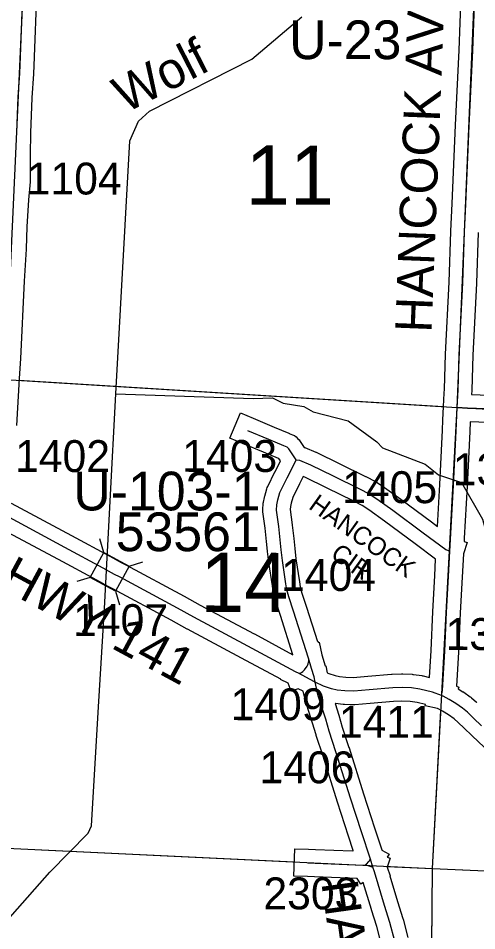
# Model space of a CAD drawing. Extents: x -157.2 to -99.3, y 12.2 to 46.2.
# Drawn here: x -131.046 to -130.04, y 19.419 to 21.423 of the extents above; entities that cross this region are included whole.
import ezdxf

# ---------------------------------------------------------------- set-up
doc = ezdxf.new("R2010")
doc.units = 0
for name, color, linetype in [('tdCoHydroRiver', 7, 'Continuous'), ('tdCoHydroTxtLg', 7, 'Continuous'), ('tdCoSecRdNmbr', 7, 'Continuous'), ('tdCoSecRdTxt', 7, 'Continuous'), ('tdCoSecRteBand', 7, 'Continuous'), ('tdCoSecRteCL', 7, 'Continuous'), ('tdCoSectLine', 7, 'Continuous'), ('tdCoSectLinePart', 7, 'Continuous'), ('tdCoSectNmbr', 7, 'Continuous'), ('tdCoStrucSec', 7, 'Continuous'), ('tdCoStrucSecCoName', 7, 'Continuous'), ('tdCoStrucSecFHWANum', 7, 'Continuous'), ('tdCoSurfAsphalt', 7, 'Continuous'), ('tdCoSurfConc', 7, 'Continuous'), ('tdCoSurfGravel', 7, 'Continuous')]:
    doc.layers.add(name, color=color, linetype=linetype)

msp = doc.modelspace()

# ---------------------------------------------------------------- linework, layer by layer
at = {"layer": 'tdCoHydroRiver'}
for points in [[(-130.5335, 21.3332), (-130.4234, 21.4262)], [(-130.8317, 20.5983), (-130.8009, 21.1534), (-130.7822, 21.197), (-130.7579, 21.2184), (-130.5335, 21.3332)], [(-130.8569, 20.1268), (-130.8317, 20.5983)], [(-130.8317, 20.5983), (-130.5305, 20.5876), (-130.4879, 20.5895), (-130.4645, 20.5777), (-130.419, 20.57), (-130.3988, 20.5584), (-130.322, 20.5387), (-130.2587, 20.4925), (-130.2465, 20.4795), (-130.1528, 20.4435), (-130.1235, 20.4205), (-130.0735, 20.4032), (-130.027, 20.3228), (-130.0199, 20.2958), (-130.0107, 20.2876)], [(-131.1696, 19.1917), (-131.1723, 19.2409), (-131.1585, 19.2799), (-131.1475, 19.3317), (-131.1304, 19.3739), (-130.9768, 19.5477), (-130.8922, 19.6336), (-130.8854, 19.6492), (-130.8697, 19.9109), (-130.8569, 20.1268)]]:
    msp.add_lwpolyline(points, dxfattribs=at)
at = {"layer": 'tdCoSecRteBand'}
for points in [[(-130.443, 20.0249), (-130.4706, 20.1116), (-130.4807, 20.1428), (-130.4809, 20.1434), (-130.481, 20.1439), (-130.4855, 20.1597), (-130.4859, 20.1615), (-130.4862, 20.1633), (-130.4882, 20.1761), (-130.4882, 20.1762), (-130.4882, 20.1762), (-130.4959, 20.2278), (-130.4959, 20.2282), (-130.496, 20.2287), (-130.4987, 20.2519), (-130.4987, 20.2521), (-130.4987, 20.2523), (-130.501, 20.2739), (-130.5041, 20.3029), (-130.5088, 20.3391), (-130.5091, 20.342), (-130.509, 20.3448), (-130.5082, 20.3564), (-130.5081, 20.3582), (-130.5078, 20.36), (-130.5058, 20.3706), (-130.5055, 20.3721), (-130.5051, 20.3735), (-130.5004, 20.3896), (-130.4997, 20.3921), (-130.4985, 20.3944), (-130.4825, 20.4269), (-130.4825, 20.427), (-130.4824, 20.4271), (-130.4705, 20.4509), (-130.4738, 20.4558), (-130.4751, 20.4564), (-130.5075, 20.4698), (-130.5076, 20.4698), (-130.5076, 20.4699), (-130.5535, 20.4891), (-130.5812, 20.5007), (-130.558, 20.556), (-130.5303, 20.5444), (-130.4845, 20.5252), (-130.4518, 20.5117), (-130.4514, 20.5115), (-130.451, 20.5113), (-130.4438, 20.5081), (-130.4396, 20.5063), (-130.4362, 20.5033), (-130.432, 20.4996), (-130.4291, 20.4969), (-130.4269, 20.4936), (-130.4182, 20.4805), (-130.4172, 20.4801), (-130.3928, 20.47), (-130.3919, 20.4696), (-130.391, 20.4692), (-130.3418, 20.4448), (-130.2839, 20.4168), (-130.2834, 20.4165), (-130.283, 20.4163), (-130.262, 20.4052), (-130.2609, 20.4046), (-130.2598, 20.4039), (-130.243, 20.393), (-130.2424, 20.3926), (-130.2418, 20.3922), (-130.2065, 20.3668), (-130.2063, 20.3666), (-130.2061, 20.3665), (-130.1393, 20.3167), (-130.1259, 20.3068), (-130.1209, 20.3987), (-130.115, 20.518), (-130.1139, 20.5399), (-130.1139, 20.5404), (-130.1144, 20.5404), (-130.1124, 20.5701), (-130.1109, 20.5998), (-130.1106, 20.608), (-130.1081, 20.6849), (-130.1081, 20.6851), (-130.1081, 20.6854), (-130.1004, 20.8432), (-130.0967, 20.9545), (-130.0967, 20.9548), (-130.0967, 20.9551), (-130.0935, 21.0161), (-130.0861, 21.1881), (-130.0861, 21.1881), (-130.0861, 21.1882), (-130.0785, 21.353), (-130.0716, 21.5332)], [(-131.0061, 21.4738), (-131.011, 21.3377), (-131.011, 21.3376), (-131.011, 21.3375), (-131.0125, 21.301), (-131.0125, 21.3007), (-131.0125, 21.3004), (-131.0157, 21.2478), (-131.0187, 21.1711), (-131.0199, 21.1231), (-131.0199, 21.0662), (-131.0199, 21.0651), (-131.02, 21.0639), (-131.0232, 21.0239), (-131.0268, 20.9644), (-131.0288, 20.9161), (-131.0288, 20.9157), (-131.0288, 20.9154), (-131.0332, 20.8452), (-131.0409, 20.676), (-131.0409, 20.6758), (-131.0409, 20.6755), (-131.0436, 20.6314), (-131.0498, 20.5286)], [(-130.0368, 20.9522), (-130.0405, 20.841), (-130.0405, 20.8408), (-130.0405, 20.8406), (-130.0481, 20.6827), (-130.0506, 20.6058), (-130.0506, 20.6055), (-130.0506, 20.6053), (-130.051, 20.5966), (-129.9198, 20.5912)], [(-129.9224, 20.5313), (-130.054, 20.5367), (-130.055, 20.515), (-130.055, 20.515), (-130.055, 20.515), (-130.061, 20.3956), (-130.061, 20.3956), (-130.061, 20.3955), (-130.0672, 20.2811), (-130.0672, 20.2811), (-130.0676, 20.2737), (-130.0606, 20.2713), (-130.0691, 20.247), (-130.0705, 20.2212), (-130.0705, 20.2212), (-130.072, 20.1953), (-130.0762, 20.1168), (-130.0801, 20.0313), (-130.0801, 20.0311), (-130.0801, 20.031), (-130.0844, 19.9559), (-130.0788, 19.9538), (-130.0802, 19.9501), (-130.0699, 19.9439), (-130.0691, 19.9434), (-130.0684, 19.9429), (-130.0538, 19.9328), (-130.0524, 19.9318), (-130.0511, 19.9306), (-130.0405, 19.9212), (-130.0401, 19.9209), (-130.0397, 19.9206)], [(-130.3106, 19.9752), (-130.2788, 19.978), (-130.2268, 19.9826), (-130.226, 19.9827), (-130.2252, 19.9828), (-130.2047, 19.9835), (-130.2033, 19.9835), (-130.2018, 19.9835), (-130.1811, 19.9822), (-130.1798, 19.9821), (-130.1786, 19.982), (-130.1601, 19.9792), (-130.1587, 19.979), (-130.1574, 19.9787), (-130.1434, 19.9754), (-130.1401, 20.0342), (-130.1361, 20.1196), (-130.1361, 20.1197), (-130.1361, 20.1199), (-130.1319, 20.1985), (-130.1319, 20.1986), (-130.1319, 20.1986), (-130.1299, 20.235), (-130.1751, 20.2685), (-130.1751, 20.2685), (-130.1751, 20.2686), (-130.2418, 20.3182), (-130.2762, 20.343), (-130.2913, 20.3528), (-130.3106, 20.363), (-130.3681, 20.3909), (-130.3682, 20.3909), (-130.3683, 20.391), (-130.4167, 20.415), (-130.4206, 20.4166), (-130.4287, 20.4004), (-130.4436, 20.3702), (-130.4471, 20.3581), (-130.4485, 20.3508), (-130.4489, 20.3439), (-130.4446, 20.3102), (-130.4445, 20.31), (-130.4445, 20.3097), (-130.4413, 20.2803), (-130.4413, 20.2802), (-130.4413, 20.2801), (-130.4391, 20.2586), (-130.4364, 20.2361), (-130.4289, 20.1851), (-130.4272, 20.1742), (-130.4234, 20.1607), (-130.4135, 20.1299), (-130.4135, 20.1299), (-130.4134, 20.1298), (-130.3894, 20.0543), (-130.3885, 20.0546), (-130.3878, 20.0521), (-130.3854, 20.0526), (-130.38, 20.0249), (-130.3722, 20.0005), (-130.3709, 20.0008), (-130.3676, 19.9856), (-130.3646, 19.9841), (-130.3504, 19.9795), (-130.3409, 19.9772), (-130.327, 19.9756), (-130.3106, 19.9752)], [(-131.0612, 20.3578), (-130.9293, 20.287), (-130.9292, 20.2869), (-130.9292, 20.2869), (-130.8452, 20.2416), (-130.8201, 20.228), (-130.8096, 20.2223), (-130.6819, 20.1535), (-130.6818, 20.1535), (-130.6818, 20.1535), (-130.6463, 20.1343), (-130.5278, 20.0707), (-130.5277, 20.0707), (-130.5277, 20.0707), (-130.443, 20.0249)], [(-130.2486, 19.3885), (-130.2592, 19.4287), (-130.2709, 19.4653), (-130.271, 19.4656), (-130.271, 19.4658), (-130.2886, 19.5252), (-130.2944, 19.5215), (-130.3022, 19.5337), (-130.3957, 19.5374), (-130.4111, 19.5379), (-130.4411, 19.5389), (-130.4392, 19.5989), (-130.4092, 19.5979), (-130.3936, 19.5974), (-130.3935, 19.5974), (-130.3934, 19.5974), (-130.3132, 19.5942), (-130.3132, 19.595), (-130.3106, 19.5949), (-130.3108, 19.5955), (-130.3209, 19.6269), (-130.345, 19.7011), (-130.3451, 19.7012), (-130.3451, 19.7013), (-130.3771, 19.8027), (-130.3921, 19.8479), (-130.3923, 19.8484), (-130.3924, 19.849), (-130.4, 19.875), (-130.4161, 19.926), (-130.4166, 19.9273), (-130.4169, 19.9288), (-130.417, 19.9296), (-130.4203, 19.9448), (-130.4203, 19.9448), (-130.4318, 19.9506), (-130.4467, 19.9448), (-130.4535, 19.9624), (-130.4701, 19.9711), (-130.47, 19.9713), (-130.5562, 20.0178), (-130.6748, 20.0814), (-130.6748, 20.0815), (-130.6749, 20.0815), (-130.7104, 20.1007), (-130.8381, 20.1695), (-130.8381, 20.1695), (-130.8381, 20.1695), (-130.8486, 20.1752), (-130.8737, 20.1888), (-130.9577, 20.2341), (-131.0795, 20.2995)], [(-130.0103, 19.8101), (-130.05, 19.8473), (-130.0502, 19.8475), (-130.0504, 19.8476), (-130.0673, 19.864), (-130.0806, 19.8766), (-130.0895, 19.8845), (-130.1019, 19.8931), (-130.115, 19.9011), (-130.1257, 19.907), (-130.1528, 19.9127), (-130.1521, 19.9157), (-130.1701, 19.9201), (-130.186, 19.9224), (-130.204, 19.9235), (-130.2222, 19.9228), (-130.2734, 19.9182), (-130.2735, 19.9182), (-130.2735, 19.9182), (-130.307, 19.9152), (-130.3087, 19.9151), (-130.3104, 19.9151), (-130.3299, 19.9156), (-130.3313, 19.9157), (-130.3326, 19.9158), (-130.3496, 19.9178), (-130.3506, 19.9179), (-130.3427, 19.8928), (-130.3425, 19.8924), (-130.3424, 19.8921), (-130.3349, 19.8662), (-130.3201, 19.8214), (-130.32, 19.8212), (-130.32, 19.821), (-130.2879, 19.7195), (-130.2638, 19.6454), (-130.2638, 19.6454), (-130.2638, 19.6453), (-130.2482, 19.5967), (-130.2481, 19.5963), (-130.2322, 19.5872), (-130.2361, 19.5803), (-130.2299, 19.5783), (-130.2361, 19.5589), (-130.2299, 19.5395), (-130.2303, 19.5394), (-130.2136, 19.4832), (-130.2018, 19.4462), (-130.2016, 19.4455), (-130.2014, 19.4448), (-130.1906, 19.4039)]]:
    msp.add_lwpolyline(points, dxfattribs=at)
at = {"layer": 'tdCoSecRteCL'}
msp.add_line((-130.2676, 19.5589), (-130.2731, 19.5761), dxfattribs=at)
for points in [[(-131.0487, 21.172), (-131.0457, 21.2492), (-131.0425, 21.3023), (-131.041, 21.3387), (-131.0361, 21.4756), (-131.0334, 21.5074), (-131.0307, 21.5203), (-131.0257, 21.5313), (-131.0168, 21.5452), (-131.008, 21.5553), (-130.9914, 21.5678), (-130.9468, 21.5952), (-130.9423, 21.5974), (-130.9319, 21.6024)], [(-130.0825, 20.5684), (-130.0806, 20.6068), (-130.0781, 20.6839), (-130.0705, 20.842), (-130.0668, 20.9535), (-130.0636, 21.0146), (-130.0562, 21.1868), (-130.0485, 21.3518), (-130.0416, 21.5323), (-130.0408, 21.5665)], [(-130.0988, 20.2528), (-130.0909, 20.3971), (-130.085, 20.5165), (-130.0825, 20.5684)], [(-129.921, 20.5613), (-130.0601, 20.5669), (-130.0825, 20.5684)], [(-130.4361, 20.4532), (-130.4519, 20.4771), (-130.4561, 20.4808), (-130.4632, 20.484), (-130.496, 20.4975), (-130.5419, 20.5168)], [(-130.4091, 20.0174), (-130.442, 20.1207), (-130.4521, 20.152), (-130.4566, 20.1678), (-130.4585, 20.1806), (-130.4662, 20.2322), (-130.4689, 20.2554), (-130.4711, 20.2771), (-130.4743, 20.3064), (-130.479, 20.3429), (-130.4783, 20.3545), (-130.4763, 20.3651), (-130.4716, 20.3811), (-130.4556, 20.4137), (-130.4428, 20.4393), (-130.4361, 20.4532)], [(-130.4361, 20.4532), (-130.4287, 20.4524), (-130.4043, 20.4423), (-130.355, 20.4179), (-130.297, 20.3898), (-130.2761, 20.3787), (-130.2593, 20.3678), (-130.224, 20.3424), (-130.1572, 20.2926), (-130.1076, 20.2559), (-130.0988, 20.2528)], [(-130.4296, 19.9837), (-130.4374, 19.9878), (-130.542, 20.0443), (-130.6606, 20.1079), (-130.6961, 20.1271), (-130.8238, 20.1959), (-130.8344, 20.2016), (-130.8594, 20.2152), (-130.9434, 20.2605), (-131.0917, 20.3401)], [(-130.1172, 19.9358), (-130.115, 19.9464), (-130.1101, 20.0327), (-130.1061, 20.1183), (-130.102, 20.1969), (-130.0988, 20.2528)], [(-130.4296, 19.9837), (-130.4241, 19.9858), (-130.4211, 19.9883), (-130.4177, 19.992), (-130.412, 20.0001), (-130.4105, 20.0027), (-130.4094, 20.0055), (-130.4087, 20.0085), (-130.4084, 20.0115), (-130.4085, 20.0145), (-130.4091, 20.0174)], [(-130.394, 19.9652), (-130.3964, 19.9767), (-130.4026, 19.9947), (-130.4091, 20.0174)], [(-130.394, 19.9652), (-130.4066, 19.9715), (-130.4296, 19.9837)], [(-130.2731, 19.5761), (-130.2923, 19.6361), (-130.3165, 19.7104), (-130.3486, 19.812), (-130.3636, 19.8573), (-130.3712, 19.8837), (-130.3875, 19.935), (-130.394, 19.9652)], [(-130.1172, 19.9358), (-130.1368, 19.9429), (-130.1644, 19.9496), (-130.1829, 19.9523), (-130.2036, 19.9535), (-130.2241, 19.9528), (-130.2761, 19.9481), (-130.3097, 19.9451), (-130.3291, 19.9456), (-130.3462, 19.9476), (-130.3585, 19.9506), (-130.376, 19.9562), (-130.394, 19.9652)], [(-130.0295, 19.8692), (-130.0465, 19.8857), (-130.0603, 19.8988), (-130.0709, 19.9081), (-130.0855, 19.9182), (-130.1, 19.9271), (-130.1136, 19.9345), (-130.1172, 19.9358)], [(-130.4101, 19.5679), (-130.3946, 19.5674), (-130.2891, 19.5632), (-130.2854, 19.563)], [(-130.2854, 19.563), (-130.2819, 19.5652), (-130.2767, 19.5709), (-130.275, 19.5729), (-130.2731, 19.5761)], [(-130.2854, 19.563), (-130.2787, 19.5625), (-130.2676, 19.5589)], [(-130.2196, 19.3962), (-130.2304, 19.4371), (-130.2423, 19.4744), (-130.2642, 19.5483), (-130.2676, 19.5589)]]:
    msp.add_lwpolyline(points, dxfattribs=at)
at = {"layer": 'tdCoSectLine'}
for points in [[(-131.0741, 20.6295), (-131.0286, 21.622)], [(-130.0828, 20.5684), (-130.0412, 21.5665)], [(-131.0741, 20.6295), (-130.0828, 20.5684)], [(-130.1367, 19.5555), (-130.0828, 20.5684)], [(-130.0828, 20.5684), (-129.0947, 20.5153)], [(-131.1331, 19.6035), (-130.1367, 19.5555)], [(-130.1455, 18.553), (-130.1367, 19.5555)], [(-130.1367, 19.5555), (-129.1281, 19.5112)]]:
    msp.add_lwpolyline(points, dxfattribs=at)
at = {"layer": 'tdCoSectLinePart'}
for points in [[(-131.0444, 20.6277), (-130.1131, 20.5703)], [(-130.1367, 19.5555), (-130.1183, 19.9024)], [(-131.1331, 19.6035), (-130.4404, 19.5701)], [(-130.237, 19.5603), (-130.1367, 19.5555)], [(-130.1404, 19.1332), (-130.1367, 19.5555)], [(-130.1367, 19.5555), (-129.1576, 19.5125)]]:
    msp.add_lwpolyline(points, dxfattribs=at)
at = {"layer": 'tdCoStrucSec'}
for p, q in [((-130.8579, 20.2497), (-130.8669, 20.2797)), ((-130.8028, 20.2199), (-130.7728, 20.2289)), ((-130.8877, 20.1946), (-130.9176, 20.1857)), ((-130.8326, 20.1649), (-130.8236, 20.1349))]:
    msp.add_line(p, q, dxfattribs=at)
msp.add_lwpolyline([(-130.8579, 20.2497), (-130.8028, 20.2199), (-130.8326, 20.1649), (-130.8877, 20.1946)], close=True, dxfattribs=at)
at = {"layer": 'tdCoSurfAsphalt'}
for points in [[(-130.394, 19.9652), (-130.4066, 19.9715), (-130.4296, 19.9837), (-130.4374, 19.9878), (-130.542, 20.0443), (-130.6606, 20.1079), (-130.6961, 20.1271), (-130.8238, 20.1959), (-130.8344, 20.2016), (-130.8594, 20.2152), (-130.9434, 20.2605), (-131.0917, 20.3401)], [(-130.0295, 19.8692), (-130.0465, 19.8857), (-130.0603, 19.8988), (-130.0709, 19.9081), (-130.0855, 19.9182), (-130.1, 19.9271), (-130.1136, 19.9345), (-130.1172, 19.9358), (-130.1368, 19.9429), (-130.1644, 19.9496), (-130.1829, 19.9523), (-130.2036, 19.9535), (-130.2241, 19.9528), (-130.2761, 19.9481), (-130.3097, 19.9451), (-130.3291, 19.9456), (-130.3462, 19.9476), (-130.3585, 19.9506), (-130.376, 19.9562), (-130.394, 19.9652)]]:
    msp.add_lwpolyline(points, dxfattribs=at)
at = {"layer": 'tdCoSurfConc'}
msp.add_lwpolyline([(-130.2196, 19.3962), (-130.2304, 19.4371), (-130.2423, 19.4744), (-130.2642, 19.5483), (-130.2676, 19.5589), (-130.2731, 19.5761), (-130.2923, 19.6361), (-130.3165, 19.7104), (-130.3486, 19.812), (-130.3636, 19.8573), (-130.3712, 19.8837), (-130.3875, 19.935), (-130.394, 19.9652)], dxfattribs=at)
at = {"layer": 'tdCoSurfGravel'}
for points in [[(-130.0825, 20.5684), (-130.0806, 20.6068), (-130.0781, 20.6839), (-130.0705, 20.842), (-130.0668, 20.9535), (-130.0636, 21.0146), (-130.0562, 21.1868), (-130.0485, 21.3518), (-130.0416, 21.5323)], [(-131.0487, 21.172), (-131.0457, 21.2492), (-131.0425, 21.3023), (-131.041, 21.3387), (-131.0361, 21.4756)], [(-130.1172, 19.9358), (-130.115, 19.9464), (-130.1101, 20.0327), (-130.1061, 20.1183), (-130.102, 20.1969), (-130.0988, 20.2528), (-130.0909, 20.3971), (-130.085, 20.5165), (-130.0825, 20.5684)], [(-130.0825, 20.5684), (-130.0601, 20.5669), (-129.921, 20.5613), (-129.7974, 20.5549), (-129.7272, 20.5507), (-129.5984, 20.5428), (-129.4682, 20.5371), (-129.2956, 20.527), (-129.2177, 20.5216), (-129.1225, 20.5164), (-129.0957, 20.5153)], [(-130.4361, 20.4532), (-130.4519, 20.4771), (-130.4561, 20.4808), (-130.4632, 20.484), (-130.496, 20.4975), (-130.5419, 20.5168)], [(-130.394, 19.9652), (-130.3964, 19.9767), (-130.4026, 19.9947), (-130.4091, 20.0174), (-130.442, 20.1207), (-130.4521, 20.152), (-130.4566, 20.1678), (-130.4585, 20.1806), (-130.4662, 20.2322), (-130.4689, 20.2554), (-130.4711, 20.2771), (-130.4743, 20.3064), (-130.479, 20.3429), (-130.4783, 20.3545), (-130.4763, 20.3651), (-130.4716, 20.3811), (-130.4556, 20.4137), (-130.4428, 20.4393), (-130.4361, 20.4532)], [(-130.4361, 20.4532), (-130.4287, 20.4524), (-130.4043, 20.4423), (-130.355, 20.4179), (-130.297, 20.3898), (-130.2761, 20.3787), (-130.2593, 20.3678), (-130.224, 20.3424), (-130.1572, 20.2926), (-130.1076, 20.2559), (-130.0988, 20.2528)], [(-130.4296, 19.9837), (-130.4241, 19.9858), (-130.4211, 19.9883), (-130.4177, 19.992), (-130.412, 20.0001), (-130.4105, 20.0027), (-130.4094, 20.0055), (-130.4087, 20.0085), (-130.4084, 20.0115), (-130.4085, 20.0145), (-130.4091, 20.0174)], [(-130.4101, 19.5679), (-130.3946, 19.5674), (-130.2891, 19.5632), (-130.2854, 19.563), (-130.2787, 19.5625), (-130.2676, 19.5589)], [(-130.2854, 19.563), (-130.2819, 19.5652), (-130.2767, 19.5709), (-130.275, 19.5729), (-130.2731, 19.5761)]]:
    msp.add_lwpolyline(points, dxfattribs=at)

# ---------------------------------------------------------------- texts
at = {"layer": 'tdCoHydroTxtLg'}
msp.add_text('Wolf', height=0.08, rotation=27.0947, dxfattribs=at).set_placement((-130.8109, 21.2132))
at = {"layer": 'tdCoSecRdNmbr'}
for s, rotation, p in [('1104', 359.9007, (-131.0273, 21.036)), ('1402', 359.9007, (-131.0528, 20.4266)), ('1403', 359.901, (-130.686, 20.4268)), ('1302', 359.9015, (-130.0922, 20.3975)), ('1405', 359.9013, (-130.3349, 20.3583)), ('1404', 359.9012, (-130.4691, 20.1654)), ('1407', 359.9007, (-130.9255, 20.0664)), ('1304', 359.9015, (-130.1081, 20.0357)), ('1409', 359.9007, (-130.5799, 19.8815)), ('1411', 359.9007, (-130.3423, 19.8431)), ('1406', 359.9012, (-130.5164, 19.7431)), ('2303', 359.9012, (-130.5079, 19.4662))]:
    msp.add_text(s, height=0.07, rotation=rotation, dxfattribs=at).set_placement(p)
at = {"layer": 'tdCoSecRdTxt'}
for s, height, rotation, p in [('HANCOCK AVE', 0.08, 87.7681, (-130.139, 20.7316)), ('HANCOCK', 0.04, 324.5701, (-130.4108, 20.3474)), ('OLD HWY 141', 0.08, 331.5813, (-131.3098, 20.2931)), ('CIR', 0.04, 324.5701, (-130.363, 20.2397)), ('HANCOCK AVE', 0.08, 278, (-130.381, 19.5244))]:
    msp.add_text(s, height=height, rotation=rotation, dxfattribs=at).set_placement(p)
at = {"layer": 'tdCoSectNmbr'}
for s, p in [('11', (-130.5466, 21.0135)), ('14', (-130.6465, 20.1192))]:
    msp.add_text(s, height=0.13, rotation=359.901, dxfattribs=at).set_placement(p)
at = {"layer": 'tdCoStrucSecCoName'}
for s, p in [('U-23', (-130.4514, 21.333)), ('U-103-1', (-130.925, 20.3421))]:
    msp.add_text(s, height=0.085, dxfattribs=at).set_placement(p)
at = {"layer": 'tdCoStrucSecFHWANum'}
msp.add_text('53561', height=0.085, dxfattribs=at).set_placement((-130.832, 20.2526))

doc.saveas('drawing.dxf')
